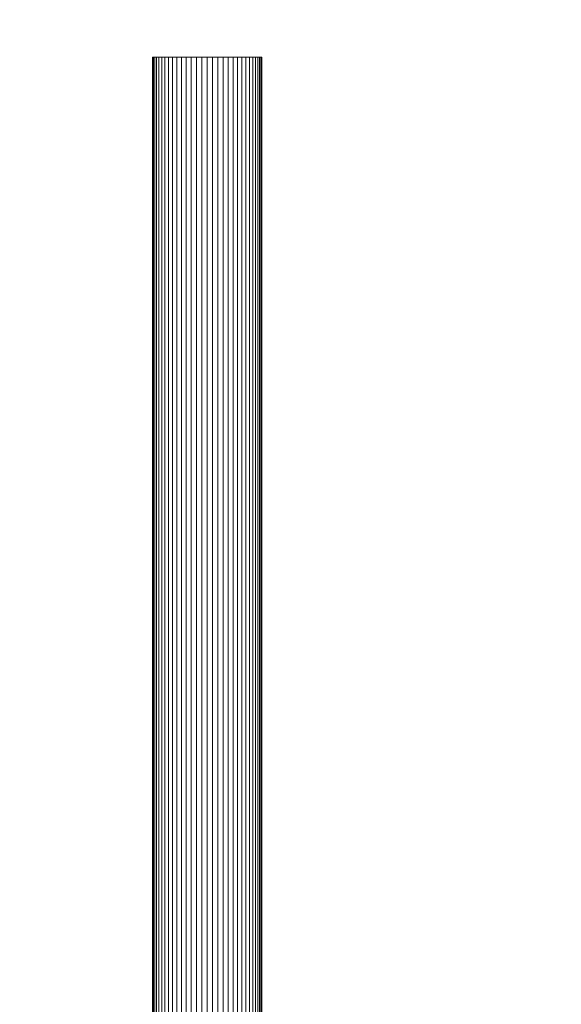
# Model space of a CAD drawing. Header units: inches. Extents: x -412 to -304, y -62 to 18.
# Tile 506 of 656: x -354.93 to -352.46, y -15.4 to -10.9. Entities that reach past the tile are written whole.
import ezdxf

# ---------------------------------------------------------------- set-up
doc = ezdxf.new("R2010")
doc.units = ezdxf.units.IN
doc.header["$LTSCALE"] = 32
doc.header["$MEASUREMENT"] = 0
for name, color, linetype, lineweight in [('Black', 7, 'Continuous', 18), ('Drawing', 7, 'Continuous', 18), ('Metal_Steel', 7, 'Continuous', 5), ('None', 7, 'Continuous', 18), ('SolidLine', 7, 'Continuous', 15), ('Wood_1-H', 7, 'Continuous', 13)]:
    doc.layers.add(name, color=color, linetype=linetype, lineweight=lineweight)

# ---------------------------------------------------------------- blocks, each defined once
blk = doc.blocks.new('Group-20')
at = {"layer": 'Black'}
for points in [[(-34.5479, 16.5361, 28.9791), (34.5479, 16.5361, 28.9791), (34.5479, -16.5361, 28.9791), (-34.5479, -16.5361, 28.9791)], [(-34.5479, 16.5361, 27.7008), (34.5479, 16.5361, 27.7008), (34.5479, -16.5361, 27.7008), (-34.5479, -16.5361, 27.7008)]]:
    blk.add_3dface(points, dxfattribs=at)
at = {"layer": 'Wood_1-H'}
for points in [[(-35.9649, 17.9531, 28.9988), (35.9649, 17.9531, 28.9988), (35.9649, -17.9531, 28.9988), (-35.9649, -17.9531, 28.9988)], [(-35.9649, 17.9531, 28.9791), (35.9649, 17.9531, 28.9791), (35.9649, -17.9531, 28.9791), (-35.9649, -17.9531, 28.9791)]]:
    blk.add_3dface(points, dxfattribs=at)
blk = doc.blocks.new('MpHtAdjTrough-1095 (3D)')
at = {"layer": 'Black'}
for points in [[(-17.3622, 7.1567, -4.0391), (17.3622, 7.1567, -4.0391), (17.3622, 2.5997, -4.0391), (-17.3622, 2.5997, -4.0391)], [(17.3622, 7.1567, -3.9792), (-17.3622, 7.1567, -3.9792), (-17.3622, 2.62, -3.9792), (17.3622, 2.62, -3.9792)]]:
    blk.add_3dface(points, dxfattribs=at)
blk = doc.blocks.new('MP-Hardwire (3D)')
at = {"layer": 'Metal_Steel'}
for points in [[(14.4278, 0.2499, -0.4875), (5.4278, 0.2499, -0.4875), (5.4278, 0.2487, -0.463), (14.4278, 0.2487, -0.463)], [(14.4278, 0.2487, -0.512), (5.4278, 0.2487, -0.512), (5.4278, 0.2499, -0.4875), (14.4278, 0.2499, -0.4875)], [(14.4278, 0.2499, -0.4875), (5.4278, 0.2499, -0.4875), (5.4278, 0.2487, -0.463), (14.4278, 0.2487, -0.463)], [(14.4278, 0.2487, -0.512), (5.4278, 0.2487, -0.512), (5.4278, 0.2499, -0.4875), (14.4278, 0.2499, -0.4875)], [(14.4278, 0.2487, -0.463), (5.4278, 0.2487, -0.463), (5.4278, 0.2451, -0.4387), (14.4278, 0.2451, -0.4387)], [(14.4278, 0.2451, -0.5363), (5.4278, 0.2451, -0.5363), (5.4278, 0.2487, -0.512), (14.4278, 0.2487, -0.512)], [(14.4278, 0.2487, -0.463), (5.4278, 0.2487, -0.463), (5.4278, 0.2451, -0.4387), (14.4278, 0.2451, -0.4387)], [(14.4278, 0.2451, -0.5363), (5.4278, 0.2451, -0.5363), (5.4278, 0.2487, -0.512), (14.4278, 0.2487, -0.512)], [(14.4278, 0.2451, -0.4387), (5.4278, 0.2451, -0.4387), (5.4278, 0.2392, -0.4149), (14.4278, 0.2392, -0.4149)], [(14.4278, 0.2392, -0.5601), (5.4278, 0.2392, -0.5601), (5.4278, 0.2451, -0.5363), (14.4278, 0.2451, -0.5363)], [(14.4278, 0.2451, -0.4387), (5.4278, 0.2451, -0.4387), (5.4278, 0.2392, -0.4149), (14.4278, 0.2392, -0.4149)], [(14.4278, 0.2392, -0.5601), (5.4278, 0.2392, -0.5601), (5.4278, 0.2451, -0.5363), (14.4278, 0.2451, -0.5363)], [(14.4278, 0.2392, -0.4149), (5.4278, 0.2392, -0.4149), (5.4278, 0.2309, -0.3918), (14.4278, 0.2309, -0.3918)], [(14.4278, 0.2309, -0.5832), (5.4278, 0.2309, -0.5832), (5.4278, 0.2392, -0.5601), (14.4278, 0.2392, -0.5601)], [(14.4278, 0.2392, -0.4149), (5.4278, 0.2392, -0.4149), (5.4278, 0.2309, -0.3918), (14.4278, 0.2309, -0.3918)], [(14.4278, 0.2309, -0.5832), (5.4278, 0.2309, -0.5832), (5.4278, 0.2392, -0.5601), (14.4278, 0.2392, -0.5601)], [(14.4278, 0.2309, -0.3918), (5.4278, 0.2309, -0.3918), (5.4278, 0.2204, -0.3697), (14.4278, 0.2204, -0.3697)], [(14.4278, 0.2204, -0.6053), (5.4278, 0.2204, -0.6053), (5.4278, 0.2309, -0.5832), (14.4278, 0.2309, -0.5832)], [(14.4278, 0.2309, -0.3918), (5.4278, 0.2309, -0.3918), (5.4278, 0.2204, -0.3697), (14.4278, 0.2204, -0.3697)], [(14.4278, 0.2204, -0.6053), (5.4278, 0.2204, -0.6053), (5.4278, 0.2309, -0.5832), (14.4278, 0.2309, -0.5832)], [(14.4278, 0.2204, -0.3697), (5.4278, 0.2204, -0.3697), (5.4278, 0.2078, -0.3486), (14.4278, 0.2078, -0.3486)], [(14.4278, 0.2078, -0.6264), (5.4278, 0.2078, -0.6264), (5.4278, 0.2204, -0.6053), (14.4278, 0.2204, -0.6053)], [(14.4278, 0.2204, -0.3697), (5.4278, 0.2204, -0.3697), (5.4278, 0.2078, -0.3486), (14.4278, 0.2078, -0.3486)], [(14.4278, 0.2078, -0.6264), (5.4278, 0.2078, -0.6264), (5.4278, 0.2204, -0.6053), (14.4278, 0.2204, -0.6053)], [(14.4278, 0.2078, -0.3486), (5.4278, 0.2078, -0.3486), (5.4278, 0.1932, -0.3289), (14.4278, 0.1932, -0.3289)], [(14.4278, 0.1932, -0.6461), (5.4278, 0.1932, -0.6461), (5.4278, 0.2078, -0.6264), (14.4278, 0.2078, -0.6264)], [(14.4278, 0.2078, -0.3486), (5.4278, 0.2078, -0.3486), (5.4278, 0.1932, -0.3289), (14.4278, 0.1932, -0.3289)], [(14.4278, 0.1932, -0.6461), (5.4278, 0.1932, -0.6461), (5.4278, 0.2078, -0.6264), (14.4278, 0.2078, -0.6264)], [(14.4278, 0.1932, -0.3289), (5.4278, 0.1932, -0.3289), (5.4278, 0.1767, -0.3107), (14.4278, 0.1767, -0.3107)], [(14.4278, 0.1767, -0.6643), (5.4278, 0.1767, -0.6643), (5.4278, 0.1932, -0.6461), (14.4278, 0.1932, -0.6461)], [(14.4278, 0.1932, -0.3289), (5.4278, 0.1932, -0.3289), (5.4278, 0.1767, -0.3107), (14.4278, 0.1767, -0.3107)], [(14.4278, 0.1767, -0.6643), (5.4278, 0.1767, -0.6643), (5.4278, 0.1932, -0.6461), (14.4278, 0.1932, -0.6461)], [(14.4278, 0.1767, -0.3107), (5.4278, 0.1767, -0.3107), (5.4278, 0.1585, -0.2942), (14.4278, 0.1585, -0.2942)], [(14.4278, 0.1585, -0.6808), (5.4278, 0.1585, -0.6808), (5.4278, 0.1767, -0.6643), (14.4278, 0.1767, -0.6643)], [(14.4278, 0.1767, -0.3107), (5.4278, 0.1767, -0.3107), (5.4278, 0.1585, -0.2942), (14.4278, 0.1585, -0.2942)], [(14.4278, 0.1585, -0.6808), (5.4278, 0.1585, -0.6808), (5.4278, 0.1767, -0.6643), (14.4278, 0.1767, -0.6643)], [(14.4278, 0.1585, -0.2942), (5.4278, 0.1585, -0.2942), (5.4278, 0.1388, -0.2796), (14.4278, 0.1388, -0.2796)], [(14.4278, 0.1388, -0.6954), (5.4278, 0.1388, -0.6954), (5.4278, 0.1585, -0.6808), (14.4278, 0.1585, -0.6808)], [(14.4278, 0.1585, -0.2942), (5.4278, 0.1585, -0.2942), (5.4278, 0.1388, -0.2796), (14.4278, 0.1388, -0.2796)], [(14.4278, 0.1388, -0.6954), (5.4278, 0.1388, -0.6954), (5.4278, 0.1585, -0.6808), (14.4278, 0.1585, -0.6808)], [(14.4278, 0.1388, -0.2796), (5.4278, 0.1388, -0.2796), (5.4278, 0.1178, -0.267), (14.4278, 0.1178, -0.267)], [(14.4278, 0.1178, -0.708), (5.4278, 0.1178, -0.708), (5.4278, 0.1388, -0.6954), (14.4278, 0.1388, -0.6954)], [(14.4278, 0.1388, -0.2796), (5.4278, 0.1388, -0.2796), (5.4278, 0.1178, -0.267), (14.4278, 0.1178, -0.267)], [(14.4278, 0.1178, -0.708), (5.4278, 0.1178, -0.708), (5.4278, 0.1388, -0.6954), (14.4278, 0.1388, -0.6954)], [(14.4278, 0.1178, -0.267), (5.4278, 0.1178, -0.267), (5.4278, 0.0956, -0.2565), (14.4278, 0.0956, -0.2565)], [(14.4278, 0.0956, -0.7185), (5.4278, 0.0956, -0.7185), (5.4278, 0.1178, -0.708), (14.4278, 0.1178, -0.708)], [(14.4278, 0.1178, -0.267), (5.4278, 0.1178, -0.267), (5.4278, 0.0956, -0.2565), (14.4278, 0.0956, -0.2565)], [(14.4278, 0.0956, -0.7185), (5.4278, 0.0956, -0.7185), (5.4278, 0.1178, -0.708), (14.4278, 0.1178, -0.708)], [(14.4278, 0.0956, -0.2565), (5.4278, 0.0956, -0.2565), (5.4278, 0.0725, -0.2483), (14.4278, 0.0725, -0.2483)], [(14.4278, 0.0725, -0.7267), (5.4278, 0.0725, -0.7267), (5.4278, 0.0956, -0.7185), (14.4278, 0.0956, -0.7185)], [(14.4278, 0.0956, -0.2565), (5.4278, 0.0956, -0.2565), (5.4278, 0.0725, -0.2483), (14.4278, 0.0725, -0.2483)], [(14.4278, 0.0725, -0.7267), (5.4278, 0.0725, -0.7267), (5.4278, 0.0956, -0.7185), (14.4278, 0.0956, -0.7185)], [(14.4278, 0.0725, -0.2483), (5.4278, 0.0725, -0.2483), (5.4278, 0.0487, -0.2423), (14.4278, 0.0487, -0.2423)], [(14.4278, 0.0487, -0.7327), (5.4278, 0.0487, -0.7327), (5.4278, 0.0725, -0.7267), (14.4278, 0.0725, -0.7267)], [(14.4278, 0.0725, -0.2483), (5.4278, 0.0725, -0.2483), (5.4278, 0.0487, -0.2423), (14.4278, 0.0487, -0.2423)], [(14.4278, 0.0487, -0.7327), (5.4278, 0.0487, -0.7327), (5.4278, 0.0725, -0.7267), (14.4278, 0.0725, -0.7267)], [(14.4278, 0.0487, -0.2423), (5.4278, 0.0487, -0.2423), (5.4278, 0.0244, -0.2387), (14.4278, 0.0244, -0.2387)], [(14.4278, 0.0244, -0.7363), (5.4278, 0.0244, -0.7363), (5.4278, 0.0487, -0.7327), (14.4278, 0.0487, -0.7327)], [(14.4278, 0.0487, -0.2423), (5.4278, 0.0487, -0.2423), (5.4278, 0.0244, -0.2387), (14.4278, 0.0244, -0.2387)], [(14.4278, 0.0244, -0.7363), (5.4278, 0.0244, -0.7363), (5.4278, 0.0487, -0.7327), (14.4278, 0.0487, -0.7327)], [(14.4278, 0.0244, -0.2387), (5.4278, 0.0244, -0.2387), (5.4278, -0.0001, -0.2375), (14.4278, -0.0001, -0.2375)], [(14.4278, -0.0001, -0.7375), (5.4278, -0.0001, -0.7375), (5.4278, 0.0244, -0.7363), (14.4278, 0.0244, -0.7363)], [(14.4278, 0.0244, -0.2387), (5.4278, 0.0244, -0.2387), (5.4278, -0.0001, -0.2375), (14.4278, -0.0001, -0.2375)], [(14.4278, -0.0001, -0.7375), (5.4278, -0.0001, -0.7375), (5.4278, 0.0244, -0.7363), (14.4278, 0.0244, -0.7363)], [(14.4278, -0.0246, -0.7363), (5.4278, -0.0246, -0.7363), (5.4278, -0.0001, -0.7375), (14.4278, -0.0001, -0.7375)], [(14.4278, -0.0001, -0.2375), (5.4278, -0.0001, -0.2375), (5.4278, -0.0246, -0.2387), (14.4278, -0.0246, -0.2387)], [(14.4278, -0.0246, -0.7363), (5.4278, -0.0246, -0.7363), (5.4278, -0.0001, -0.7375), (14.4278, -0.0001, -0.7375)], [(14.4278, -0.0001, -0.2375), (5.4278, -0.0001, -0.2375), (5.4278, -0.0246, -0.2387), (14.4278, -0.0246, -0.2387)], [(14.4278, -0.0488, -0.7327), (5.4278, -0.0488, -0.7327), (5.4278, -0.0246, -0.7363), (14.4278, -0.0246, -0.7363)], [(14.4278, -0.0246, -0.2387), (5.4278, -0.0246, -0.2387), (5.4278, -0.0488, -0.2423), (14.4278, -0.0488, -0.2423)], [(14.4278, -0.0488, -0.7327), (5.4278, -0.0488, -0.7327), (5.4278, -0.0246, -0.7363), (14.4278, -0.0246, -0.7363)], [(14.4278, -0.0246, -0.2387), (5.4278, -0.0246, -0.2387), (5.4278, -0.0488, -0.2423), (14.4278, -0.0488, -0.2423)], [(14.4278, -0.0726, -0.7267), (5.4278, -0.0726, -0.7267), (5.4278, -0.0488, -0.7327), (14.4278, -0.0488, -0.7327)], [(14.4278, -0.0488, -0.2423), (5.4278, -0.0488, -0.2423), (5.4278, -0.0726, -0.2483), (14.4278, -0.0726, -0.2483)], [(14.4278, -0.0726, -0.7267), (5.4278, -0.0726, -0.7267), (5.4278, -0.0488, -0.7327), (14.4278, -0.0488, -0.7327)], [(14.4278, -0.0488, -0.2423), (5.4278, -0.0488, -0.2423), (5.4278, -0.0726, -0.2483), (14.4278, -0.0726, -0.2483)], [(14.4278, -0.0957, -0.7185), (5.4278, -0.0957, -0.7185), (5.4278, -0.0726, -0.7267), (14.4278, -0.0726, -0.7267)], [(14.4278, -0.0726, -0.2483), (5.4278, -0.0726, -0.2483), (5.4278, -0.0957, -0.2565), (14.4278, -0.0957, -0.2565)], [(14.4278, -0.0957, -0.7185), (5.4278, -0.0957, -0.7185), (5.4278, -0.0726, -0.7267), (14.4278, -0.0726, -0.7267)], [(14.4278, -0.0726, -0.2483), (5.4278, -0.0726, -0.2483), (5.4278, -0.0957, -0.2565), (14.4278, -0.0957, -0.2565)], [(14.4278, -0.1179, -0.708), (5.4278, -0.1179, -0.708), (5.4278, -0.0957, -0.7185), (14.4278, -0.0957, -0.7185)], [(14.4278, -0.0957, -0.2565), (5.4278, -0.0957, -0.2565), (5.4278, -0.1179, -0.267), (14.4278, -0.1179, -0.267)], [(14.4278, -0.1179, -0.708), (5.4278, -0.1179, -0.708), (5.4278, -0.0957, -0.7185), (14.4278, -0.0957, -0.7185)], [(14.4278, -0.0957, -0.2565), (5.4278, -0.0957, -0.2565), (5.4278, -0.1179, -0.267), (14.4278, -0.1179, -0.267)], [(14.4278, -0.139, -0.6954), (5.4278, -0.139, -0.6954), (5.4278, -0.1179, -0.708), (14.4278, -0.1179, -0.708)], [(14.4278, -0.1179, -0.267), (5.4278, -0.1179, -0.267), (5.4278, -0.139, -0.2796), (14.4278, -0.139, -0.2796)], [(14.4278, -0.139, -0.6954), (5.4278, -0.139, -0.6954), (5.4278, -0.1179, -0.708), (14.4278, -0.1179, -0.708)], [(14.4278, -0.1179, -0.267), (5.4278, -0.1179, -0.267), (5.4278, -0.139, -0.2796), (14.4278, -0.139, -0.2796)], [(14.4278, -0.1587, -0.6808), (5.4278, -0.1587, -0.6808), (5.4278, -0.139, -0.6954), (14.4278, -0.139, -0.6954)], [(14.4278, -0.139, -0.2796), (5.4278, -0.139, -0.2796), (5.4278, -0.1587, -0.2942), (14.4278, -0.1587, -0.2942)], [(14.4278, -0.1587, -0.6808), (5.4278, -0.1587, -0.6808), (5.4278, -0.139, -0.6954), (14.4278, -0.139, -0.6954)], [(14.4278, -0.139, -0.2796), (5.4278, -0.139, -0.2796), (5.4278, -0.1587, -0.2942), (14.4278, -0.1587, -0.2942)], [(14.4278, -0.1768, -0.6643), (5.4278, -0.1768, -0.6643), (5.4278, -0.1587, -0.6808), (14.4278, -0.1587, -0.6808)], [(14.4278, -0.1587, -0.2942), (5.4278, -0.1587, -0.2942), (5.4278, -0.1768, -0.3107), (14.4278, -0.1768, -0.3107)], [(14.4278, -0.1768, -0.6643), (5.4278, -0.1768, -0.6643), (5.4278, -0.1587, -0.6808), (14.4278, -0.1587, -0.6808)], [(14.4278, -0.1587, -0.2942), (5.4278, -0.1587, -0.2942), (5.4278, -0.1768, -0.3107), (14.4278, -0.1768, -0.3107)], [(14.4278, -0.1933, -0.6461), (5.4278, -0.1933, -0.6461), (5.4278, -0.1768, -0.6643), (14.4278, -0.1768, -0.6643)], [(14.4278, -0.1768, -0.3107), (5.4278, -0.1768, -0.3107), (5.4278, -0.1933, -0.3289), (14.4278, -0.1933, -0.3289)], [(14.4278, -0.1933, -0.6461), (5.4278, -0.1933, -0.6461), (5.4278, -0.1768, -0.6643), (14.4278, -0.1768, -0.6643)], [(14.4278, -0.1768, -0.3107), (5.4278, -0.1768, -0.3107), (5.4278, -0.1933, -0.3289), (14.4278, -0.1933, -0.3289)], [(14.4278, -0.2079, -0.6264), (5.4278, -0.2079, -0.6264), (5.4278, -0.1933, -0.6461), (14.4278, -0.1933, -0.6461)], [(14.4278, -0.1933, -0.3289), (5.4278, -0.1933, -0.3289), (5.4278, -0.2079, -0.3486), (14.4278, -0.2079, -0.3486)], [(14.4278, -0.2079, -0.6264), (5.4278, -0.2079, -0.6264), (5.4278, -0.1933, -0.6461), (14.4278, -0.1933, -0.6461)], [(14.4278, -0.1933, -0.3289), (5.4278, -0.1933, -0.3289), (5.4278, -0.2079, -0.3486), (14.4278, -0.2079, -0.3486)], [(14.4278, -0.2205, -0.6053), (5.4278, -0.2205, -0.6053), (5.4278, -0.2079, -0.6264), (14.4278, -0.2079, -0.6264)], [(14.4278, -0.2079, -0.3486), (5.4278, -0.2079, -0.3486), (5.4278, -0.2205, -0.3697), (14.4278, -0.2205, -0.3697)], [(14.4278, -0.2205, -0.6053), (5.4278, -0.2205, -0.6053), (5.4278, -0.2079, -0.6264), (14.4278, -0.2079, -0.6264)], [(14.4278, -0.2079, -0.3486), (5.4278, -0.2079, -0.3486), (5.4278, -0.2205, -0.3697), (14.4278, -0.2205, -0.3697)], [(14.4278, -0.231, -0.5832), (5.4278, -0.231, -0.5832), (5.4278, -0.2205, -0.6053), (14.4278, -0.2205, -0.6053)], [(14.4278, -0.2205, -0.3697), (5.4278, -0.2205, -0.3697), (5.4278, -0.231, -0.3918), (14.4278, -0.231, -0.3918)], [(14.4278, -0.231, -0.5832), (5.4278, -0.231, -0.5832), (5.4278, -0.2205, -0.6053), (14.4278, -0.2205, -0.6053)], [(14.4278, -0.2205, -0.3697), (5.4278, -0.2205, -0.3697), (5.4278, -0.231, -0.3918), (14.4278, -0.231, -0.3918)], [(14.4278, -0.2393, -0.5601), (5.4278, -0.2393, -0.5601), (5.4278, -0.231, -0.5832), (14.4278, -0.231, -0.5832)], [(14.4278, -0.231, -0.3918), (5.4278, -0.231, -0.3918), (5.4278, -0.2393, -0.4149), (14.4278, -0.2393, -0.4149)], [(14.4278, -0.2393, -0.5601), (5.4278, -0.2393, -0.5601), (5.4278, -0.231, -0.5832), (14.4278, -0.231, -0.5832)], [(14.4278, -0.231, -0.3918), (5.4278, -0.231, -0.3918), (5.4278, -0.2393, -0.4149), (14.4278, -0.2393, -0.4149)], [(14.4278, -0.2453, -0.5363), (5.4278, -0.2453, -0.5363), (5.4278, -0.2393, -0.5601), (14.4278, -0.2393, -0.5601)], [(14.4278, -0.2393, -0.4149), (5.4278, -0.2393, -0.4149), (5.4278, -0.2453, -0.4387), (14.4278, -0.2453, -0.4387)], [(14.4278, -0.2453, -0.5363), (5.4278, -0.2453, -0.5363), (5.4278, -0.2393, -0.5601), (14.4278, -0.2393, -0.5601)], [(14.4278, -0.2393, -0.4149), (5.4278, -0.2393, -0.4149), (5.4278, -0.2453, -0.4387), (14.4278, -0.2453, -0.4387)], [(14.4278, -0.2489, -0.512), (5.4278, -0.2489, -0.512), (5.4278, -0.2453, -0.5363), (14.4278, -0.2453, -0.5363)], [(14.4278, -0.2453, -0.4387), (5.4278, -0.2453, -0.4387), (5.4278, -0.2489, -0.463), (14.4278, -0.2489, -0.463)], [(14.4278, -0.2489, -0.512), (5.4278, -0.2489, -0.512), (5.4278, -0.2453, -0.5363), (14.4278, -0.2453, -0.5363)], [(14.4278, -0.2453, -0.4387), (5.4278, -0.2453, -0.4387), (5.4278, -0.2489, -0.463), (14.4278, -0.2489, -0.463)], [(14.4278, -0.2501, -0.4875), (5.4278, -0.2501, -0.4875), (5.4278, -0.2489, -0.512), (14.4278, -0.2489, -0.512)], [(14.4278, -0.2489, -0.463), (5.4278, -0.2489, -0.463), (5.4278, -0.2501, -0.4875), (14.4278, -0.2501, -0.4875)], [(14.4278, -0.2501, -0.4875), (5.4278, -0.2501, -0.4875), (5.4278, -0.2489, -0.512), (14.4278, -0.2489, -0.512)], [(14.4278, -0.2489, -0.463), (5.4278, -0.2489, -0.463), (5.4278, -0.2501, -0.4875), (14.4278, -0.2501, -0.4875)]]:
    blk.add_3dface(points, dxfattribs=at)
for points, invisible_edges in [([(14.4278, 0.2451, -0.4387), (14.4278, 0.2487, -0.463), (14.4278, 0.2499, -0.4875), (14.4278, 0.2451, -0.4387)], 12), ([(14.4278, 0.2499, -0.4875), (14.4278, 0.2487, -0.512), (14.4278, 0.2451, -0.5363), (14.4278, 0.2499, -0.4875)], 12), ([(14.4278, 0.2451, -0.4387), (14.4278, 0.2499, -0.4875), (14.4278, 0.2451, -0.5363), (14.4278, 0.2451, -0.4387)], 15), ([(14.4278, 0.2451, -0.4387), (14.4278, 0.2487, -0.463), (14.4278, 0.2499, -0.4875), (14.4278, 0.2451, -0.4387)], 12), ([(14.4278, 0.2499, -0.4875), (14.4278, 0.2487, -0.512), (14.4278, 0.2451, -0.5363), (14.4278, 0.2499, -0.4875)], 12), ([(14.4278, 0.2451, -0.4387), (14.4278, 0.2499, -0.4875), (14.4278, 0.2451, -0.5363), (14.4278, 0.2451, -0.4387)], 15), ([(14.4278, 0.2309, -0.3918), (14.4278, 0.2392, -0.4149), (14.4278, 0.2451, -0.4387), (14.4278, 0.2309, -0.3918)], 12), ([(14.4278, 0.2451, -0.5363), (14.4278, 0.2392, -0.5601), (14.4278, 0.2309, -0.5832), (14.4278, 0.2451, -0.5363)], 12), ([(14.4278, 0.2204, -0.3697), (14.4278, 0.2309, -0.3918), (14.4278, 0.2451, -0.4387), (14.4278, 0.2204, -0.3697)], 14), ([(14.4278, 0.2451, -0.5363), (14.4278, 0.2309, -0.5832), (14.4278, 0.2204, -0.6053), (14.4278, 0.2451, -0.5363)], 13), ([(14.4278, 0.1585, -0.2942), (14.4278, 0.2204, -0.3697), (14.4278, 0.2451, -0.4387), (14.4278, 0.1585, -0.2942)], 15), ([(14.4278, 0.2451, -0.5363), (14.4278, 0.2204, -0.6053), (14.4278, 0.1585, -0.6808), (14.4278, 0.2451, -0.5363)], 15), ([(14.4278, 0.1585, -0.2942), (14.4278, 0.2451, -0.4387), (14.4278, 0.2451, -0.5363), (14.4278, 0.1585, -0.2942)], 15), ([(14.4278, 0.2451, -0.5363), (14.4278, 0.1585, -0.6808), (14.4278, 0.0244, -0.7363), (14.4278, 0.2451, -0.5363)], 15), ([(14.4278, 0.1585, -0.2942), (14.4278, 0.2451, -0.5363), (14.4278, 0.0244, -0.7363), (14.4278, 0.1585, -0.2942)], 15), ([(14.4278, 0.2309, -0.3918), (14.4278, 0.2392, -0.4149), (14.4278, 0.2451, -0.4387), (14.4278, 0.2309, -0.3918)], 12), ([(14.4278, 0.2451, -0.5363), (14.4278, 0.2392, -0.5601), (14.4278, 0.2309, -0.5832), (14.4278, 0.2451, -0.5363)], 12), ([(14.4278, 0.2204, -0.3697), (14.4278, 0.2309, -0.3918), (14.4278, 0.2451, -0.4387), (14.4278, 0.2204, -0.3697)], 14), ([(14.4278, 0.2451, -0.5363), (14.4278, 0.2309, -0.5832), (14.4278, 0.2204, -0.6053), (14.4278, 0.2451, -0.5363)], 13), ([(14.4278, 0.1585, -0.2942), (14.4278, 0.2204, -0.3697), (14.4278, 0.2451, -0.4387), (14.4278, 0.1585, -0.2942)], 15), ([(14.4278, 0.2451, -0.5363), (14.4278, 0.2204, -0.6053), (14.4278, 0.1585, -0.6808), (14.4278, 0.2451, -0.5363)], 15), ([(14.4278, 0.1585, -0.2942), (14.4278, 0.2451, -0.4387), (14.4278, 0.2451, -0.5363), (14.4278, 0.1585, -0.2942)], 15), ([(14.4278, 0.2451, -0.5363), (14.4278, 0.1585, -0.6808), (14.4278, 0.0244, -0.7363), (14.4278, 0.2451, -0.5363)], 15), ([(14.4278, 0.1585, -0.2942), (14.4278, 0.2451, -0.5363), (14.4278, 0.0244, -0.7363), (14.4278, 0.1585, -0.2942)], 15), ([(14.4278, 0.1932, -0.3289), (14.4278, 0.2078, -0.3486), (14.4278, 0.2204, -0.3697), (14.4278, 0.1932, -0.3289)], 12), ([(14.4278, 0.2204, -0.6053), (14.4278, 0.2078, -0.6264), (14.4278, 0.1932, -0.6461), (14.4278, 0.2204, -0.6053)], 12), ([(14.4278, 0.1585, -0.2942), (14.4278, 0.1932, -0.3289), (14.4278, 0.2204, -0.3697), (14.4278, 0.1585, -0.2942)], 15), ([(14.4278, 0.2204, -0.6053), (14.4278, 0.1932, -0.6461), (14.4278, 0.1585, -0.6808), (14.4278, 0.2204, -0.6053)], 15), ([(14.4278, 0.1932, -0.3289), (14.4278, 0.2078, -0.3486), (14.4278, 0.2204, -0.3697), (14.4278, 0.1932, -0.3289)], 12), ([(14.4278, 0.2204, -0.6053), (14.4278, 0.2078, -0.6264), (14.4278, 0.1932, -0.6461), (14.4278, 0.2204, -0.6053)], 12), ([(14.4278, 0.1585, -0.2942), (14.4278, 0.1932, -0.3289), (14.4278, 0.2204, -0.3697), (14.4278, 0.1585, -0.2942)], 15), ([(14.4278, 0.2204, -0.6053), (14.4278, 0.1932, -0.6461), (14.4278, 0.1585, -0.6808), (14.4278, 0.2204, -0.6053)], 15), ([(14.4278, 0.1585, -0.2942), (14.4278, 0.1767, -0.3107), (14.4278, 0.1932, -0.3289), (14.4278, 0.1585, -0.2942)], 12), ([(14.4278, 0.1932, -0.6461), (14.4278, 0.1767, -0.6643), (14.4278, 0.1585, -0.6808), (14.4278, 0.1932, -0.6461)], 12), ([(14.4278, 0.1585, -0.2942), (14.4278, 0.1767, -0.3107), (14.4278, 0.1932, -0.3289), (14.4278, 0.1585, -0.2942)], 12), ([(14.4278, 0.1932, -0.6461), (14.4278, 0.1767, -0.6643), (14.4278, 0.1585, -0.6808), (14.4278, 0.1932, -0.6461)], 12), ([(14.4278, 0.1585, -0.6808), (14.4278, 0.1388, -0.6954), (14.4278, 0.1178, -0.708), (14.4278, 0.1585, -0.6808)], 12), ([(14.4278, 0.1178, -0.267), (14.4278, 0.1388, -0.2796), (14.4278, 0.1585, -0.2942), (14.4278, 0.1178, -0.267)], 12), ([(14.4278, 0.1585, -0.6808), (14.4278, 0.1178, -0.708), (14.4278, 0.0956, -0.7185), (14.4278, 0.1585, -0.6808)], 13), ([(14.4278, 0.0956, -0.2565), (14.4278, 0.1178, -0.267), (14.4278, 0.1585, -0.2942), (14.4278, 0.0956, -0.2565)], 14), ([(14.4278, 0.1585, -0.6808), (14.4278, 0.0956, -0.7185), (14.4278, 0.0244, -0.7363), (14.4278, 0.1585, -0.6808)], 15), ([(14.4278, 0.0244, -0.2387), (14.4278, 0.0956, -0.2565), (14.4278, 0.1585, -0.2942), (14.4278, 0.0244, -0.2387)], 15), ([(14.4278, -0.1587, -0.2942), (14.4278, 0.0244, -0.2387), (14.4278, 0.1585, -0.2942), (14.4278, -0.1587, -0.2942)], 15), ([(14.4278, -0.2453, -0.5363), (14.4278, -0.1587, -0.2942), (14.4278, 0.1585, -0.2942), (14.4278, -0.2453, -0.5363)], 15), ([(14.4278, -0.2453, -0.5363), (14.4278, 0.1585, -0.2942), (14.4278, 0.0244, -0.7363), (14.4278, -0.2453, -0.5363)], 15), ([(14.4278, 0.1585, -0.6808), (14.4278, 0.1388, -0.6954), (14.4278, 0.1178, -0.708), (14.4278, 0.1585, -0.6808)], 12), ([(14.4278, 0.1178, -0.267), (14.4278, 0.1388, -0.2796), (14.4278, 0.1585, -0.2942), (14.4278, 0.1178, -0.267)], 12), ([(14.4278, 0.1585, -0.6808), (14.4278, 0.1178, -0.708), (14.4278, 0.0956, -0.7185), (14.4278, 0.1585, -0.6808)], 13), ([(14.4278, 0.0956, -0.2565), (14.4278, 0.1178, -0.267), (14.4278, 0.1585, -0.2942), (14.4278, 0.0956, -0.2565)], 14), ([(14.4278, 0.1585, -0.6808), (14.4278, 0.0956, -0.7185), (14.4278, 0.0244, -0.7363), (14.4278, 0.1585, -0.6808)], 15), ([(14.4278, 0.0244, -0.2387), (14.4278, 0.0956, -0.2565), (14.4278, 0.1585, -0.2942), (14.4278, 0.0244, -0.2387)], 15), ([(14.4278, -0.1587, -0.2942), (14.4278, 0.0244, -0.2387), (14.4278, 0.1585, -0.2942), (14.4278, -0.1587, -0.2942)], 15), ([(14.4278, -0.2453, -0.5363), (14.4278, -0.1587, -0.2942), (14.4278, 0.1585, -0.2942), (14.4278, -0.2453, -0.5363)], 15), ([(14.4278, -0.2453, -0.5363), (14.4278, 0.1585, -0.2942), (14.4278, 0.0244, -0.7363), (14.4278, -0.2453, -0.5363)], 15), ([(14.4278, 0.0487, -0.2423), (14.4278, 0.0725, -0.2483), (14.4278, 0.0956, -0.2565), (14.4278, 0.0487, -0.2423)], 12), ([(14.4278, 0.0956, -0.7185), (14.4278, 0.0725, -0.7267), (14.4278, 0.0487, -0.7327), (14.4278, 0.0956, -0.7185)], 12), ([(14.4278, 0.0244, -0.2387), (14.4278, 0.0487, -0.2423), (14.4278, 0.0956, -0.2565), (14.4278, 0.0244, -0.2387)], 14), ([(14.4278, 0.0956, -0.7185), (14.4278, 0.0487, -0.7327), (14.4278, 0.0244, -0.7363), (14.4278, 0.0956, -0.7185)], 13), ([(14.4278, 0.0487, -0.2423), (14.4278, 0.0725, -0.2483), (14.4278, 0.0956, -0.2565), (14.4278, 0.0487, -0.2423)], 12), ([(14.4278, 0.0956, -0.7185), (14.4278, 0.0725, -0.7267), (14.4278, 0.0487, -0.7327), (14.4278, 0.0956, -0.7185)], 12), ([(14.4278, 0.0244, -0.2387), (14.4278, 0.0487, -0.2423), (14.4278, 0.0956, -0.2565), (14.4278, 0.0244, -0.2387)], 14), ([(14.4278, 0.0956, -0.7185), (14.4278, 0.0487, -0.7327), (14.4278, 0.0244, -0.7363), (14.4278, 0.0956, -0.7185)], 13), ([(14.4278, -0.0246, -0.2387), (14.4278, -0.0001, -0.2375), (14.4278, 0.0244, -0.2387), (14.4278, -0.0246, -0.2387)], 12), ([(14.4278, 0.0244, -0.7363), (14.4278, -0.0001, -0.7375), (14.4278, -0.0246, -0.7363), (14.4278, 0.0244, -0.7363)], 12), ([(14.4278, -0.0957, -0.2565), (14.4278, -0.0246, -0.2387), (14.4278, 0.0244, -0.2387), (14.4278, -0.0957, -0.2565)], 15), ([(14.4278, 0.0244, -0.7363), (14.4278, -0.0246, -0.7363), (14.4278, -0.0957, -0.7185), (14.4278, 0.0244, -0.7363)], 15), ([(14.4278, 0.0244, -0.7363), (14.4278, -0.0957, -0.7185), (14.4278, -0.1587, -0.6808), (14.4278, 0.0244, -0.7363)], 15), ([(14.4278, -0.1587, -0.2942), (14.4278, -0.0957, -0.2565), (14.4278, 0.0244, -0.2387), (14.4278, -0.1587, -0.2942)], 15), ([(14.4278, 0.0244, -0.7363), (14.4278, -0.1587, -0.6808), (14.4278, -0.2453, -0.5363), (14.4278, 0.0244, -0.7363)], 15), ([(14.4278, -0.0246, -0.2387), (14.4278, -0.0001, -0.2375), (14.4278, 0.0244, -0.2387), (14.4278, -0.0246, -0.2387)], 12), ([(14.4278, 0.0244, -0.7363), (14.4278, -0.0001, -0.7375), (14.4278, -0.0246, -0.7363), (14.4278, 0.0244, -0.7363)], 12), ([(14.4278, -0.0957, -0.2565), (14.4278, -0.0246, -0.2387), (14.4278, 0.0244, -0.2387), (14.4278, -0.0957, -0.2565)], 15), ([(14.4278, 0.0244, -0.7363), (14.4278, -0.0246, -0.7363), (14.4278, -0.0957, -0.7185), (14.4278, 0.0244, -0.7363)], 15), ([(14.4278, 0.0244, -0.7363), (14.4278, -0.0957, -0.7185), (14.4278, -0.1587, -0.6808), (14.4278, 0.0244, -0.7363)], 15), ([(14.4278, -0.1587, -0.2942), (14.4278, -0.0957, -0.2565), (14.4278, 0.0244, -0.2387), (14.4278, -0.1587, -0.2942)], 15), ([(14.4278, 0.0244, -0.7363), (14.4278, -0.1587, -0.6808), (14.4278, -0.2453, -0.5363), (14.4278, 0.0244, -0.7363)], 15), ([(14.4278, -0.0957, -0.2565), (14.4278, -0.0488, -0.2423), (14.4278, -0.0246, -0.2387), (14.4278, -0.0957, -0.2565)], 13), ([(14.4278, -0.0246, -0.7363), (14.4278, -0.0488, -0.7327), (14.4278, -0.0957, -0.7185), (14.4278, -0.0246, -0.7363)], 14), ([(14.4278, -0.0957, -0.2565), (14.4278, -0.0488, -0.2423), (14.4278, -0.0246, -0.2387), (14.4278, -0.0957, -0.2565)], 13), ([(14.4278, -0.0246, -0.7363), (14.4278, -0.0488, -0.7327), (14.4278, -0.0957, -0.7185), (14.4278, -0.0246, -0.7363)], 14), ([(14.4278, -0.0957, -0.2565), (14.4278, -0.0726, -0.2483), (14.4278, -0.0488, -0.2423), (14.4278, -0.0957, -0.2565)], 12), ([(14.4278, -0.0488, -0.7327), (14.4278, -0.0726, -0.7267), (14.4278, -0.0957, -0.7185), (14.4278, -0.0488, -0.7327)], 12), ([(14.4278, -0.0957, -0.2565), (14.4278, -0.0726, -0.2483), (14.4278, -0.0488, -0.2423), (14.4278, -0.0957, -0.2565)], 12), ([(14.4278, -0.0488, -0.7327), (14.4278, -0.0726, -0.7267), (14.4278, -0.0957, -0.7185), (14.4278, -0.0488, -0.7327)], 12), ([(14.4278, -0.0957, -0.7185), (14.4278, -0.1179, -0.708), (14.4278, -0.1587, -0.6808), (14.4278, -0.0957, -0.7185)], 14), ([(14.4278, -0.1587, -0.2942), (14.4278, -0.1179, -0.267), (14.4278, -0.0957, -0.2565), (14.4278, -0.1587, -0.2942)], 13), ([(14.4278, -0.0957, -0.7185), (14.4278, -0.1179, -0.708), (14.4278, -0.1587, -0.6808), (14.4278, -0.0957, -0.7185)], 14), ([(14.4278, -0.1587, -0.2942), (14.4278, -0.1179, -0.267), (14.4278, -0.0957, -0.2565), (14.4278, -0.1587, -0.2942)], 13), ([(14.4278, -0.1179, -0.708), (14.4278, -0.139, -0.6954), (14.4278, -0.1587, -0.6808), (14.4278, -0.1179, -0.708)], 12), ([(14.4278, -0.1587, -0.2942), (14.4278, -0.139, -0.2796), (14.4278, -0.1179, -0.267), (14.4278, -0.1587, -0.2942)], 12), ([(14.4278, -0.1179, -0.708), (14.4278, -0.139, -0.6954), (14.4278, -0.1587, -0.6808), (14.4278, -0.1179, -0.708)], 12), ([(14.4278, -0.1587, -0.2942), (14.4278, -0.139, -0.2796), (14.4278, -0.1179, -0.267), (14.4278, -0.1587, -0.2942)], 12), ([(14.4278, -0.1587, -0.6808), (14.4278, -0.1768, -0.6643), (14.4278, -0.1933, -0.6461), (14.4278, -0.1587, -0.6808)], 12), ([(14.4278, -0.1933, -0.3289), (14.4278, -0.1768, -0.3107), (14.4278, -0.1587, -0.2942), (14.4278, -0.1933, -0.3289)], 12), ([(14.4278, -0.2205, -0.3697), (14.4278, -0.1933, -0.3289), (14.4278, -0.1587, -0.2942), (14.4278, -0.2205, -0.3697)], 15), ([(14.4278, -0.1587, -0.6808), (14.4278, -0.1933, -0.6461), (14.4278, -0.2205, -0.6053), (14.4278, -0.1587, -0.6808)], 15), ([(14.4278, -0.2453, -0.4387), (14.4278, -0.2205, -0.3697), (14.4278, -0.1587, -0.2942), (14.4278, -0.2453, -0.4387)], 15), ([(14.4278, -0.1587, -0.6808), (14.4278, -0.2205, -0.6053), (14.4278, -0.2453, -0.5363), (14.4278, -0.1587, -0.6808)], 15), ([(14.4278, -0.2453, -0.5363), (14.4278, -0.2453, -0.4387), (14.4278, -0.1587, -0.2942), (14.4278, -0.2453, -0.5363)], 15), ([(14.4278, -0.1587, -0.6808), (14.4278, -0.1768, -0.6643), (14.4278, -0.1933, -0.6461), (14.4278, -0.1587, -0.6808)], 12), ([(14.4278, -0.1933, -0.3289), (14.4278, -0.1768, -0.3107), (14.4278, -0.1587, -0.2942), (14.4278, -0.1933, -0.3289)], 12), ([(14.4278, -0.2205, -0.3697), (14.4278, -0.1933, -0.3289), (14.4278, -0.1587, -0.2942), (14.4278, -0.2205, -0.3697)], 15), ([(14.4278, -0.1587, -0.6808), (14.4278, -0.1933, -0.6461), (14.4278, -0.2205, -0.6053), (14.4278, -0.1587, -0.6808)], 15), ([(14.4278, -0.2453, -0.4387), (14.4278, -0.2205, -0.3697), (14.4278, -0.1587, -0.2942), (14.4278, -0.2453, -0.4387)], 15), ([(14.4278, -0.1587, -0.6808), (14.4278, -0.2205, -0.6053), (14.4278, -0.2453, -0.5363), (14.4278, -0.1587, -0.6808)], 15), ([(14.4278, -0.2453, -0.5363), (14.4278, -0.2453, -0.4387), (14.4278, -0.1587, -0.2942), (14.4278, -0.2453, -0.5363)], 15), ([(14.4278, -0.2205, -0.3697), (14.4278, -0.2079, -0.3486), (14.4278, -0.1933, -0.3289), (14.4278, -0.2205, -0.3697)], 12), ([(14.4278, -0.1933, -0.6461), (14.4278, -0.2079, -0.6264), (14.4278, -0.2205, -0.6053), (14.4278, -0.1933, -0.6461)], 12), ([(14.4278, -0.2205, -0.3697), (14.4278, -0.2079, -0.3486), (14.4278, -0.1933, -0.3289), (14.4278, -0.2205, -0.3697)], 12), ([(14.4278, -0.1933, -0.6461), (14.4278, -0.2079, -0.6264), (14.4278, -0.2205, -0.6053), (14.4278, -0.1933, -0.6461)], 12), ([(14.4278, -0.2205, -0.6053), (14.4278, -0.231, -0.5832), (14.4278, -0.2453, -0.5363), (14.4278, -0.2205, -0.6053)], 14), ([(14.4278, -0.2453, -0.4387), (14.4278, -0.231, -0.3918), (14.4278, -0.2205, -0.3697), (14.4278, -0.2453, -0.4387)], 13), ([(14.4278, -0.2205, -0.6053), (14.4278, -0.231, -0.5832), (14.4278, -0.2453, -0.5363), (14.4278, -0.2205, -0.6053)], 14), ([(14.4278, -0.2453, -0.4387), (14.4278, -0.231, -0.3918), (14.4278, -0.2205, -0.3697), (14.4278, -0.2453, -0.4387)], 13), ([(14.4278, -0.231, -0.5832), (14.4278, -0.2393, -0.5601), (14.4278, -0.2453, -0.5363), (14.4278, -0.231, -0.5832)], 12), ([(14.4278, -0.2453, -0.4387), (14.4278, -0.2393, -0.4149), (14.4278, -0.231, -0.3918), (14.4278, -0.2453, -0.4387)], 12), ([(14.4278, -0.231, -0.5832), (14.4278, -0.2393, -0.5601), (14.4278, -0.2453, -0.5363), (14.4278, -0.231, -0.5832)], 12), ([(14.4278, -0.2453, -0.4387), (14.4278, -0.2393, -0.4149), (14.4278, -0.231, -0.3918), (14.4278, -0.2453, -0.4387)], 12), ([(14.4278, -0.2453, -0.5363), (14.4278, -0.2489, -0.512), (14.4278, -0.2501, -0.4875), (14.4278, -0.2453, -0.5363)], 12), ([(14.4278, -0.2501, -0.4875), (14.4278, -0.2489, -0.463), (14.4278, -0.2453, -0.4387), (14.4278, -0.2501, -0.4875)], 12), ([(14.4278, -0.2453, -0.5363), (14.4278, -0.2501, -0.4875), (14.4278, -0.2453, -0.4387), (14.4278, -0.2453, -0.5363)], 15), ([(14.4278, -0.2453, -0.5363), (14.4278, -0.2489, -0.512), (14.4278, -0.2501, -0.4875), (14.4278, -0.2453, -0.5363)], 12), ([(14.4278, -0.2501, -0.4875), (14.4278, -0.2489, -0.463), (14.4278, -0.2453, -0.4387), (14.4278, -0.2501, -0.4875)], 12), ([(14.4278, -0.2453, -0.5363), (14.4278, -0.2501, -0.4875), (14.4278, -0.2453, -0.4387), (14.4278, -0.2453, -0.5363)], 15)]:
    blk.add_3dface(points, dxfattribs=dict(at, invisible_edges=invisible_edges))
blk = doc.blocks.new('Group-23')
at = {"layer": 'None'}
blk.add_blockref('Group-20', (0, 0), dxfattribs=at)
at = {"layer": 'SolidLine', "color": 7}
blk.add_blockref('MpHtAdjTrough-1095 (3D)', (0, 0, 27.7008), dxfattribs=at)
at = {"layer": 'SolidLine', "color": 7, "rotation": 180}
blk.add_blockref('MP-Hardwire (3D)', (0, 4, 27.7008), dxfattribs=at)
blk = doc.blocks.new('MP Ht Adju Rect Table (3D)')
at = {"layer": 'None'}
blk.add_blockref('Group-23', (0, 0), dxfattribs=at)
at = {"layer": 'Drawing', "color": 0, "flags": 1}
for tag in ['Tag', 'Catalog', 'Option1', 'Option2', 'Option3', 'Option4', 'Option5', 'Option6', 'Option7', 'Option8', 'Option9', 'Option10', 'Option11', 'Option12', 'Custom', 'FinishGroup', 'Discount', 'Item2', 'Item3', 'Item6', 'Item9', 'Item10', 'Item12', 'Item13', 'Item16', 'Item19', 'Item20', 'Item21', 'Item22', 'Item23', 'Item24', 'Item25', 'Item8', 'Item18', 'Item1', 'Item4', 'Item5', 'Item7', 'Item11', 'Item14', 'Item15', 'Item17']:
    blk.add_attdef(tag, (-16.6066, -46.5306), '', height=0.00709, dxfattribs=at)

msp = doc.modelspace()

# ---------------------------------------------------------------- block references
at = {"layer": 'Drawing', "rotation": 270}
msp.add_blockref('MP Ht Adju Rect Table (3D)', (-358.0728, -25.5031), dxfattribs=at)

doc.saveas('drawing.dxf')
